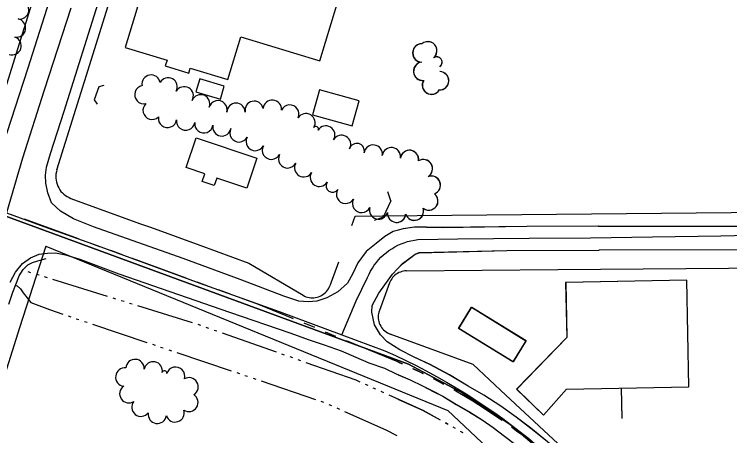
# Model space of a CAD drawing. Extents: x -25029 to 2274964, y -81170 to 687028.
# Drawn here: x -2810 to -2031, y -65575 to -65117 of the extents above; entities that cross this region are included whole.
import ezdxf

# ---------------------------------------------------------------- set-up
doc = ezdxf.new("R2010")
doc.units = 0
for name, color, linetype in [('81911BEA - RW_X_Fee_RW', 7, 'Continuous'), ('BLDG', 7, 'Continuous'), ('BRIDGE', 7, 'Continuous'), ('CULVERT', 7, 'Continuous'), ('DIVISIONS', 7, 'Continuous'), ('DV_X_Corp_Line', 7, 'Continuous'), ('GE_X_CL_2000', 7, 'Continuous'), ('PV_X_EOP', 7, 'Continuous'), ('ROAD', 7, 'Continuous'), ('TREES', 7, 'Continuous'), ('WALL', 7, 'Continuous'), ('WATER', 7, 'Continuous')]:
    doc.layers.add(name, color=color, linetype=linetype)

msp = doc.modelspace()

# ---------------------------------------------------------------- linework, layer by layer
at = {"layer": '81911BEA - RW_X_Fee_RW'}
for p, q in [((-2840.83, -65264.3), (-2517.75, -64231.17)), ((-2442.64, -65346.44), (-2438.98, -65336.4)), ((-2775.96, -65368.99), (-2804.62, -65457.92)), ((-2775.96, -65368.99), (-2338.08, -65548.13)), ((-2608.19, -65367.81), (-2554.68, -65387.44)), ((-2554.68, -65387.44), (-2495.62, -65422.59)), ((-2457.21, -65386.57), (-2466.61, -65412.26)), ((-2401.5, -65409.1), (-2412.54, -65439.24)), ((-2804.62, -65457.92), (-2926.66, -65844.98)), ((-2310.52, -65497.82), (-2400.63, -65464.91)), ((-2338.08, -65548.13), (-2157.65, -65716.22))]:
    msp.add_line(p, q, dxfattribs=at)
for points in [[(-2763.83, -65286.1), (-2733.74, -65189.89), (-2582.96, -64707.75)], [(-2763.83, -65286.1), (-2764.4, -65288.26), (-2764.78, -65290.48), (-2764.95, -65292.71), (-2764.93, -65294.95), (-2764.7, -65297.18), (-2764.28, -65299.39), (-2763.66, -65301.54), (-2762.85, -65303.63), (-2761.85, -65305.64), (-2760.68, -65307.55), (-2759.35, -65309.35), (-2757.85, -65311.02), (-2756.22, -65312.56), (-2754.45, -65313.94), (-2752.56, -65315.15), (-2750.58, -65316.19), (-2748.51, -65317.05)], [(-2748.51, -65317.05), (-2673.85, -65344.2), (-2661.94, -65348.53), (-2608.19, -65367.81)], [(-2438.98, -65336.4), (-2409.46, -65336.12), (-1915.39, -65331.4)], [(-2382.88, -65395.98), (-2384.61, -65396.07), (-2386.33, -65396.3), (-2388.01, -65396.69), (-2389.66, -65397.22), (-2391.25, -65397.89), (-2392.79, -65398.69), (-2394.24, -65399.63), (-2395.61, -65400.69), (-2396.89, -65401.86), (-2398.05, -65403.13), (-2399.11, -65404.51), (-2400.04, -65405.97), (-2400.84, -65407.5), (-2401.5, -65409.1)], [(-2382.88, -65395.98), (-2218.05, -65394.64), (-2032.1, -65393.13), (-1922.69, -65392.24)], [(-2495.62, -65422.59), (-2494.07, -65423.42), (-2492.46, -65424.11), (-2490.79, -65424.66), (-2489.08, -65425.06), (-2487.34, -65425.3), (-2485.58, -65425.4), (-2483.83, -65425.34), (-2482.08, -65425.12), (-2480.37, -65424.76), (-2478.69, -65424.24), (-2477.06, -65423.58), (-2475.5, -65422.78), (-2474.01, -65421.84), (-2472.61, -65420.78), (-2471.31, -65419.6), (-2470.12, -65418.31), (-2469.04, -65416.92), (-2467.95, -65415.5), (-2467.25, -65413.91), (-2466.61, -65412.26)], [(-2412.54, -65439.24), (-2413.07, -65440.91), (-2413.45, -65442.61), (-2413.69, -65444.34), (-2413.76, -65446.08), (-2413.69, -65447.83), (-2413.47, -65449.56), (-2413.09, -65451.26), (-2412.57, -65452.93), (-2411.9, -65454.54), (-2411.1, -65456.09), (-2410.16, -65457.57), (-2409.1, -65458.95), (-2407.93, -65460.24), (-2406.64, -65461.42), (-2405.26, -65462.49), (-2403.79, -65463.43), (-2402.24, -65464.24), (-2400.63, -65464.91)], [(-2116.33, -65678.73), (-2135.46, -65660.91), (-2274.71, -65531.18), (-2310.52, -65497.82)]]:
    msp.add_lwpolyline(points, dxfattribs=at)
at = {"layer": 'BLDG'}
for points in [[(-2452.56, -65085.45), (-2495.09, -65072.54), (-2484, -65036.02), (-2555.92, -65014.19), (-2547.03, -64984.9), (-2581.95, -64974.3), (-2591.56, -65005.95), (-2607.69, -65001.06), (-2609.55, -65007.2), (-2642.64, -64997.16), (-2645.68, -65007.18), (-2648.88, -65006.21), (-2655.52, -65028.09), (-2658.01, -65027.33), (-2671.49, -65071.75), (-2665.54, -65073.56), (-2689.57, -65152.73), (-2643.82, -65166.61), (-2645.68, -65172.75), (-2620.05, -65180.53), (-2618.46, -65175.31), (-2577.58, -65187.71), (-2563.39, -65140.97), (-2477.34, -65167.09)], [(-2612.38, -65200.93), (-2585.64, -65208.82), (-2581.48, -65194.72), (-2608.21, -65186.82)], [(-2485.21, -65225.96), (-2442.23, -65238.02), (-2434.62, -65210.9), (-2477.6, -65198.85)], [(-2557.05, -65305.88), (-2589.62, -65294.85), (-2592.38, -65303.01), (-2605.52, -65298.57), (-2602.76, -65290.4), (-2622.98, -65283.56), (-2611.96, -65250.99), (-2546.03, -65273.3)], [(-2209.64, -65408.5), (-2208.5, -65468.62), (-2263.04, -65524.97), (-2233.85, -65553.2), (-2208.84, -65524.79), (-2075.37, -65522.28), (-2077.55, -65406.02)], [(-2209.52, -65408.45), (-2208.39, -65468.57), (-2262.93, -65524.91), (-2233.75, -65553.14), (-2208.73, -65524.74), (-2075.26, -65522.24), (-2077.43, -65405.98)], [(-2312.06, -65435.58), (-2252.83, -65472.02), (-2267.01, -65495.06), (-2326.23, -65458.62)], [(-2311.94, -65435.51), (-2252.72, -65471.96), (-2266.9, -65495), (-2326.12, -65458.55)]]:
    msp.add_lwpolyline(points, close=True, dxfattribs=at)
at = {"layer": 'BRIDGE'}
msp.add_lwpolyline([(-2816.1, -65432.22), (-2811.87, -65419.03), (-2807.82, -65408.87), (-2804.76, -65401.38), (-2800.45, -65394.52), (-2795.37, -65389.42), (-2790.23, -65386.78), (-2784.47, -65384.98), (-2779.41, -65383.61), (-2775.4, -65382.36)], dxfattribs=at)
at = {"layer": 'CULVERT'}
for p, q in [((-2399.93, -65319.57), (-2403.39, -65310.03)), ((-2399.93, -65319.57), (-2408.24, -65337.33)), ((-2408.24, -65337.33), (-2418.13, -65341.06))]:
    msp.add_line(p, q, dxfattribs=at)
msp.add_lwpolyline([(-2712.56, -65194.07), (-2718.19, -65195.45), (-2723.24, -65209.6), (-2719.82, -65214.53)], dxfattribs=at)
at = {"layer": 'DIVISIONS'}
for p, q in [((-2740.34, -65361.1), (-2799.06, -65339.71)), ((-2716.85, -65369.66), (-2728.59, -65365.38)), ((-2693.36, -65378.22), (-2705.1, -65373.94)), ((-2622.89, -65403.9), (-2681.61, -65382.5)), ((-2599.4, -65412.45), (-2611.14, -65408.17)), ((-2575.91, -65421.01), (-2587.66, -65416.73)), ((-2482.94, -65457.79), (-2494.5, -65453.03)), ((-2459.82, -65467.31), (-2471.38, -65462.55)), ((-2390.47, -65495.86), (-2448.26, -65472.07)), ((-2390.58, -65495.94), (-2392.12, -65495.3)), ((-2387.28, -65497.41), (-2390.58, -65495.94)), ((-2387.17, -65497.33), (-2390.47, -65495.86))]:
    msp.add_line(p, q, dxfattribs=at)
for points in [[(-2506.06, -65448.27), (-2544.24, -65432.55), (-2564.17, -65425.29)], [(-2364.66, -65508.05), (-2367.4, -65506.69), (-2373.9, -65503.56), (-2375.92, -65502.62)], [(-2364.55, -65507.98), (-2367.29, -65506.62), (-2373.79, -65503.49), (-2375.81, -65502.55)], [(-2342.46, -65519.54), (-2348.14, -65516.49), (-2353.51, -65513.69)], [(-2342.35, -65519.47), (-2348.03, -65516.42), (-2353.4, -65513.62)], [(-2278.75, -65559.04), (-2280.54, -65557.78), (-2286.47, -65553.69), (-2292.45, -65549.67), (-2298.47, -65545.72), (-2304.53, -65541.82), (-2310.63, -65538), (-2316.78, -65534.24), (-2322.97, -65530.55), (-2329.21, -65526.93), (-2331.54, -65525.62)], [(-2278.65, -65558.98), (-2280.44, -65557.72), (-2286.37, -65553.63), (-2292.35, -65549.61), (-2298.37, -65545.65), (-2304.43, -65541.75), (-2310.53, -65537.93), (-2316.68, -65534.17), (-2322.87, -65530.48), (-2329.1, -65526.86), (-2331.43, -65525.55)], [(-2258.59, -65573.82), (-2263.03, -65570.45), (-2268.6, -65566.33)], [(-2258.49, -65573.76), (-2262.93, -65570.39), (-2268.5, -65566.27)]]:
    msp.add_lwpolyline(points, dxfattribs=at)
at = {"layer": 'DV_X_Corp_Line'}
for p, q in [((-2380.96, -65497.68), (-2820.58, -65335.95)), ((-2380.96, -65497.68), (-2820.58, -65335.95)), ((-2820.58, -65335.95), (-2380.96, -65497.68)), ((-2820.58, -65335.95), (-2380.96, -65497.68)), ((-2320.76, -65529.35), (-2380.96, -65497.68)), ((-2320.76, -65529.35), (-2380.96, -65497.68)), ((-2380.96, -65497.68), (-2320.76, -65529.35)), ((-2380.96, -65497.68), (-2320.76, -65529.35)), ((-2270.35, -65562.77), (-2320.76, -65529.35)), ((-2270.35, -65562.77), (-2320.76, -65529.35)), ((-2320.76, -65529.35), (-2270.35, -65562.77)), ((-2320.76, -65529.35), (-2270.35, -65562.77)), ((-2195, -65627.12), (-2270.35, -65562.77)), ((-2195, -65627.12), (-2270.35, -65562.77)), ((-2270.35, -65562.77), (-2195, -65627.12)), ((-2270.35, -65562.77), (-2195, -65627.12))]:
    msp.add_line(p, q, dxfattribs=at)
at = {"layer": 'GE_X_CL_2000'}
for points in [[(-2748.75, -65110.03), (-2777.83, -65199.05), (-2801.21, -65273.18), (-2818.7, -65332.71)], [(-2818.7, -65332.71), (-2773.96, -65349.25), (-2719.94, -65368.47), (-2608.1, -65409.46), (-2521.85, -65440.35), (-2453.42, -65465.79)], [(-2453.42, -65465.79), (-2437.63, -65428.77), (-2425.3, -65403.14), (-2423.78, -65399.68), (-2422.06, -65396.31), (-2420.15, -65393.04), (-2418.06, -65389.89), (-2415.8, -65386.86), (-2413.36, -65383.97), (-2410.77, -65381.21), (-2408.03, -65378.61), (-2405.14, -65376.17), (-2402.12, -65373.89), (-2398.97, -65371.8), (-2395.71, -65369.88), (-2392.35, -65368.15), (-2388.89, -65366.61), (-2385.35, -65365.27), (-2381.75, -65364.14), (-2378.08, -65363.21), (-2374.37, -65362.49), (-2370.62, -65361.98), (-2326.97, -65361), (-2249.35, -65360.28), (-2182.48, -65359.93), (-2115.07, -65358.85), (-2040.42, -65357.97), (-1965.76, -65355.83)], [(-2453.42, -65465.79), (-2406.53, -65483.22), (-2395.09, -65488.31), (-2383.76, -65493.61), (-2372.53, -65499.14), (-2361.41, -65504.89), (-2350.41, -65510.86), (-2339.52, -65517.04), (-2328.76, -65523.44), (-2318.13, -65530.04), (-2297.61, -65543.3), (-2287.73, -65549.97), (-2278, -65556.84), (-2268.42, -65563.92), (-2259, -65571.21), (-2249.74, -65578.7), (-2240.63, -65586.4), (-2190.75, -65631.84), (-2155.35, -65672.16), (-2114.92, -65727.54), (-2081.72, -65777.28), (-2047.09, -65830.47), (-2012.45, -65881.85), (-1976.92, -65935.72)]]:
    msp.add_lwpolyline(points, dxfattribs=at)
at = {"layer": 'PV_X_EOP'}
for p, q in [((-2792.52, -65381.72), (-2783.24, -65377.83)), ((-2783.24, -65377.83), (-2773.9, -65376.68)), ((-2773.9, -65376.68), (-2765.34, -65376.45)), ((-2765.34, -65376.45), (-2754.33, -65378.68)), ((-2754.33, -65378.68), (-2738.91, -65383.38)), ((-2808.96, -65397.29), (-2801.33, -65387.78)), ((-2801.33, -65387.78), (-2792.52, -65381.72)), ((-2738.91, -65383.38), (-2696.31, -65399.25)), ((-2814.63, -65408.21), (-2808.96, -65397.29)), ((-2696.31, -65399.25), (-2575.79, -65441.11)), ((-2575.79, -65441.11), (-2510.21, -65463.41)), ((-2510.21, -65463.41), (-2489.05, -65470.95)), ((-2489.05, -65470.95), (-2472.58, -65476.58)), ((-2472.58, -65476.58), (-2454.15, -65483.06)), ((-2454.15, -65483.06), (-2438.25, -65489.95)), ((-2438.25, -65489.95), (-2423.97, -65496.19)), ((-2423.97, -65496.19), (-2407.01, -65501.89)), ((-2407.01, -65501.89), (-2394.05, -65508.13)), ((-2394.05, -65508.13), (-2379, -65514.73)), ((-2379, -65514.73), (-2365.55, -65521.19)), ((-2365.55, -65521.19), (-2353.02, -65527.5)), ((-2353.02, -65527.5), (-2343.43, -65532.46)), ((-2343.43, -65532.46), (-2328.59, -65541.59)), ((-2328.59, -65541.59), (-2314.38, -65549.66)), ((-2314.38, -65549.66), (-2300.46, -65558.15)), ((-2300.46, -65558.15), (-2288.57, -65566.56)), ((-2288.57, -65566.56), (-2276.12, -65575.89))]:
    msp.add_line(p, q, dxfattribs=at)
at = {"layer": 'ROAD'}
for points in [[(-2661.66, -64748.36), (-2721.64, -64943.66), (-2759.14, -65060.77), (-2795.72, -65176.26), (-2818.45, -65245.56), (-2825.85, -65264.76), (-2833.21, -65276.86), (-2838.92, -65282.59), (-2845.75, -65287.26), (-2854.76, -65291.85), (-2864.17, -65292.71), (-2874.55, -65291.82), (-2885.49, -65288.68), (-2895.51, -65285.33), (-3009.23, -65245.6), (-3145.3, -65198.95), (-3318.98, -65134.22), (-3489.02, -65070.28)], [(-2173.61, -65347.32), (-2251.76, -65347.68), (-2343.92, -65348.91), (-2361.05, -65348.54), (-2374.1, -65348.48), (-2386.39, -65350.24), (-2397.36, -65352.93), (-2406.44, -65358.36), (-2416.02, -65366.17), (-2426.95, -65374.96), (-2436.13, -65387.34), (-2441.38, -65398.89), (-2447.33, -65409.39), (-2457.84, -65418.82), (-2469.87, -65425.5), (-2480.56, -65428.81), (-2490.25, -65429.82), (-2500.42, -65428.92), (-2516.54, -65423.65), (-2564.32, -65405.23), (-2626.25, -65382.54), (-2723.92, -65348.15), (-2745.85, -65339.41), (-2759.99, -65330.85), (-2769.63, -65321.75), (-2773.79, -65311.13), (-2775.7, -65300.45), (-2776.22, -65291.88), (-2775.05, -65283.05), (-2770.63, -65268.12), (-2755.94, -65222.22), (-2716.86, -65098.17)], [(-2173.74, -65347.37), (-2014.68, -65347.13), (-1835.7, -65345.47), (-1702.21, -65343.29), (-1555.98, -65340.73), (-1427.74, -65339.21), (-1289.35, -65337.45), (-1156.36, -65336.43), (-915.42, -65334.4), (-793.51, -65331.22), (-675.92, -65331.15), (-551.42, -65329.91), (-551.25, -65357.26), (-661.36, -65356.61), (-877.25, -65359.39), (-1083.72, -65362.03), (-1388.48, -65366.28), (-1670.36, -65369.23), (-2008.16, -65373.03), (-2173.31, -65373.51)], [(-2173.61, -65347.32), (-2014.55, -65347.1), (-1835.57, -65345.46), (-1702.08, -65343.3), (-1555.85, -65340.76), (-1427.61, -65339.25), (-1289.22, -65337.51), (-1156.23, -65336.5), (-915.29, -65334.5), (-793.38, -65331.34), (-675.79, -65331.28), (-551.29, -65330.06), (-551.12, -65357.41), (-661.23, -65356.74), (-877.12, -65359.5), (-1083.59, -65362.11), (-1388.35, -65366.33), (-1670.24, -65369.24), (-2008.04, -65373), (-2173.19, -65373.46)], [(-2173.74, -65347.37), (-2251.89, -65347.74), (-2344.05, -65348.98), (-2361.18, -65348.61), (-2374.23, -65348.55), (-2386.52, -65350.32), (-2392.14, -65351.7)], [(-2229.26, -65582.08), (-2247.51, -65567.39), (-2263.52, -65555.17), (-2280.1, -65543.37), (-2298.78, -65531.2), (-2315.79, -65521.43), (-2336.29, -65509.12), (-2357.36, -65497.93), (-2374.59, -65489.84), (-2390.06, -65481.83), (-2404.13, -65473.27), (-2411.39, -65465.65), (-2417.72, -65454.81), (-2420.81, -65440.76), (-2420.5, -65433.53), (-2413.2, -65420.23), (-2398.36, -65399.39), (-2387.21, -65388.07), (-2373.47, -65377.61), (-2369.19, -65376.09), (-2273.58, -65373.89), (-2173.19, -65373.46)], [(-2392.14, -65393.02), (-2387.33, -65388.15), (-2373.59, -65377.68), (-2369.31, -65376.16), (-2273.7, -65373.95), (-2173.31, -65373.51)], [(-2169.06, -65639.91), (-2180.73, -65627.93), (-2189.53, -65618.69), (-2208.61, -65600.42), (-2229.36, -65582.14), (-2247.61, -65567.45), (-2263.62, -65555.23), (-2280.2, -65543.43), (-2298.88, -65531.27), (-2315.9, -65521.5), (-2336.4, -65509.19), (-2357.47, -65498), (-2374.7, -65489.91), (-2390.17, -65481.91), (-2392.13, -65480.72)], [(-2392.12, -65509.1), (-2379.11, -65514.81), (-2365.66, -65521.26), (-2353.13, -65527.57), (-2343.53, -65532.53), (-2328.69, -65541.66), (-2314.48, -65549.73), (-2300.56, -65558.22), (-2288.67, -65566.62), (-2276.22, -65575.95), (-2264.4, -65584.92), (-2251.75, -65595.51), (-2238.61, -65606.38), (-2223.15, -65619.66), (-2208.97, -65632.49), (-2194.44, -65647.23), (-2180.89, -65661.27), (-2168.9, -65676.07), (-2168.47, -65676.55)]]:
    msp.add_lwpolyline(points, dxfattribs=at)
at = {"layer": 'TREES'}
for centre, radius, start, end in [((-2804.34, -65111.8), 10, 259.92774, 79.92774), ((-2807.83, -65131.49), 10, 260.00582, 80.00582), ((-2812.67, -65150.85), 10, 251.88162, 71.88162), ((-2359.87, -65156.32), 10, 309.89626, 129.89626), ((-2359.72, -65156.25), 10, 309.88926, 129.88926), ((-2366.32, -65158.65), 10, 89.79309, 269.79309), ((-2366.17, -65158.58), 10, 89.78609, 269.78609), ((-2365.38, -65178.6), 10, 95.57424, 275.57424), ((-2365.24, -65178.53), 10, 95.56724, 275.56724), ((-2350.14, -65168.89), 5.91, 304.08014, 124.08014), ((-2350, -65168.82), 5.91, 304.07314, 124.07314), ((-2661.23, -65192.53), 10, 9.86263, 189.86263), ((-2642.6, -65195.6), 10, 331.40267, 151.40267), ((-2346.97, -65188.96), 10, 267.90292, 87.90292), ((-2346.82, -65188.9), 10, 267.89592, 87.89592), ((-2355.87, -65193.76), 10, 148.65389, 328.65389), ((-2355.73, -65193.69), 10, 148.64689, 328.64689), ((-2668.97, -65204.02), 10, 102.18954, 282.18954), ((-2625.15, -65205.38), 10, 330.08076, 150.08076), ((-2607.2, -65214.08), 10, 338.22237, 158.22237), ((-2660.02, -65221.08), 10, 133.19544, 313.19544), ((-2588.3, -65220.54), 10, 344.04382, 164.04382), ((-2568.68, -65223.22), 10, 0.37364, 180.37364), ((-2548.89, -65221.13), 10, 11.65234, 191.65234), ((-2529.14, -65220.04), 10, 354.71597, 174.71597), ((-2510.12, -65225.2), 10, 334.91445, 154.91445), ((-2492.53, -65234.64), 10, 328.62336, 148.62336), ((-2643.28, -65229.86), 10, 171.46408, 351.46408), ((-2623.5, -65232.83), 10, 171.46408, 351.46408), ((-2603.73, -65235.79), 10, 171.46408, 351.46408), ((-2584, -65239.11), 10, 169.47287, 349.47287), ((-2481.67, -65241.3), 2.73, 327.98062, 147.98062), ((-2470.88, -65248.05), 10, 327.98062, 147.98062), ((-2565.36, -65245.65), 10, 151.83673, 331.83673), ((-2453.68, -65258.26), 10, 330.61297, 150.61297), ((-2547.72, -65255.09), 10, 151.83673, 331.83673), ((-2530.09, -65264.53), 10, 151.83673, 331.83673), ((-2437.06, -65265.3), 8.19, 344.93042, 164.93042), ((-2419.25, -65268.82), 10, 351.99171, 171.99171), ((-2399.45, -65271.6), 10, 351.99171, 171.99171), ((-2512.46, -65273.97), 10, 151.83673, 331.83673), ((-2399.58, -65271.68), 10, 351.99871, 42.02235), ((-2379.8, -65274.64), 10, 350.94732, 170.94732), ((-2379.67, -65274.57), 10, 350.94032, 170.94032), ((-2494.98, -65283.69), 10, 150.03331, 330.03331), ((-2364.69, -65284.74), 10, 301.56662, 121.56662), ((-2364.56, -65284.67), 10, 301.55962, 121.55962), ((-2477.92, -65294.11), 10, 147.13153, 327.13153), ((-2356.02, -65302.65), 10, 290.08871, 110.08871), ((-2355.89, -65302.58), 10, 290.08171, 110.08171), ((-2463.59, -65303.37), 7.06, 147.13153, 327.13153), ((-2449.26, -65312.62), 10, 147.13846, 327.13846), ((-2431.94, -65322.56), 10, 153.15593, 333.15593), ((-2358.79, -65319.89), 10, 231.70064, 51.70064), ((-2358.66, -65319.82), 10, 231.69364, 51.69364), ((-2413.36, -65329.66), 10, 165.04724, 345.04724), ((-2393.74, -65333.18), 10, 174.58453, 354.58453), ((-2374.45, -65330.97), 10, 198.85139, 18.85139), ((-2374.32, -65330.9), 10, 198.84439, 18.84439), ((-2393.87, -65333.26), 10, 279.92534, 354.59153), ((-2678.68, -65502.31), 10, 356.35661, 176.35661), ((-2658.89, -65504.88), 10, 348.81818, 168.81818), ((-2689.83, -65511.61), 10, 83.26589, 263.26589), ((-2646.57, -65507.32), 2.55, 348.81818, 168.81818), ((-2634.51, -65510.73), 10, 343.01766, 163.01766), ((-2619.77, -65522.21), 10, 301.13705, 121.13705), ((-2685.43, -65529.84), 10, 123.87527, 303.87527), ((-2620.03, -65539.17), 10, 237.14427, 57.14427), ((-2672.08, -65544.43), 10, 141.04771, 321.04771), ((-2654.41, -65552.17), 10, 171.62084, 351.62084), ((-2634.98, -65550.6), 10, 197.62385, 17.62385)]:
    msp.add_arc(centre, radius, start, end, dxfattribs=at)
at = {"layer": 'WALL'}
for p, q in [((-2148.1, -65556.57), (-2148.84, -65523.66)), ((-2148, -65556.52), (-2148.73, -65523.61))]:
    msp.add_line(p, q, dxfattribs=at)
at = {"layer": 'WATER'}
for p, q in [((-2801.1, -65395.3), (-2801.16, -65395.28)), ((-2792.13, -65398.05), (-2795.12, -65397.13)), ((-2783.17, -65400.8), (-2786.16, -65399.88)), ((-2774.21, -65403.56), (-2777.2, -65402.63)), ((-2708.55, -65423.92), (-2768.24, -65405.41)), ((-2699.59, -65426.7), (-2702.58, -65425.77)), ((-2690.64, -65429.47), (-2693.62, -65428.55)), ((-2681.68, -65432.25), (-2684.67, -65431.32)), ((-2616.02, -65452.61), (-2675.71, -65434.1)), ((-2751.56, -65445.04), (-2748.6, -65446.04)), ((-2742.68, -65448.03), (-2739.72, -65449.03)), ((-2733.79, -65451.02), (-2730.83, -65452.01)), ((-2724.91, -65454), (-2665.66, -65473.91)), ((-2607.13, -65455.58), (-2610.07, -65454.54)), ((-2598.28, -65458.69), (-2601.23, -65457.65)), ((-2589.44, -65461.79), (-2592.38, -65460.76)), ((-2524.57, -65484.58), (-2583.54, -65463.87)), ((-2659.74, -65475.9), (-2656.77, -65476.9)), ((-2650.85, -65478.89), (-2647.89, -65479.89)), ((-2641.96, -65481.88), (-2639, -65482.87)), ((-2633.08, -65484.86), (-2573.83, -65504.77)), ((-2515.73, -65487.68), (-2518.67, -65486.65)), ((-2506.88, -65490.79), (-2509.83, -65489.76)), ((-2498.04, -65493.9), (-2500.98, -65492.86)), ((-2567.91, -65506.77), (-2564.95, -65507.78)), ((-2559.03, -65509.79), (-2556.08, -65510.79)), ((-2550.16, -65512.8), (-2547.2, -65513.81)), ((-2541.28, -65515.82), (-2482.1, -65535.92)), ((-2424.79, -65520.95), (-2427.64, -65519.66)), ((-2416.25, -65524.82), (-2419.1, -65523.53)), ((-2407.72, -65528.69), (-2410.56, -65527.4)), ((-2476.18, -65537.93), (-2473.23, -65538.94)), ((-2467.48, -65541.38), (-2464.62, -65542.65)), ((-2458.91, -65545.18), (-2456.05, -65546.45)), ((-2337.74, -65563.18), (-2340.48, -65561.68)), ((-2337.64, -65563.11), (-2340.38, -65561.61)), ((-2329.53, -65567.7), (-2332.27, -65566.19)), ((-2329.43, -65567.63), (-2332.17, -65566.12)), ((-2321.49, -65572.52), (-2324.14, -65570.85)), ((-2321.39, -65572.45), (-2324.04, -65570.78))]:
    msp.add_line(p, q, dxfattribs=at)
for points in [[(-2808.97, -65411.75), (-2806.99, -65412.18), (-2803.36, -65415.63), (-2800.65, -65419.93), (-2792.16, -65430.37), (-2771.96, -65438.19), (-2757.49, -65443.05)], [(-2433.33, -65517.08), (-2437.76, -65515.07), (-2492.14, -65495.97)], [(-2345.86, -65558.59), (-2364.99, -65548.07), (-2402.02, -65531.28)], [(-2345.96, -65558.66), (-2365.09, -65548.14), (-2392.12, -65535.89)], [(-2450.34, -65548.99), (-2405.42, -65568.95), (-2393.59, -65575.12)]]:
    msp.add_lwpolyline(points, dxfattribs=at)

doc.saveas('drawing.dxf')
